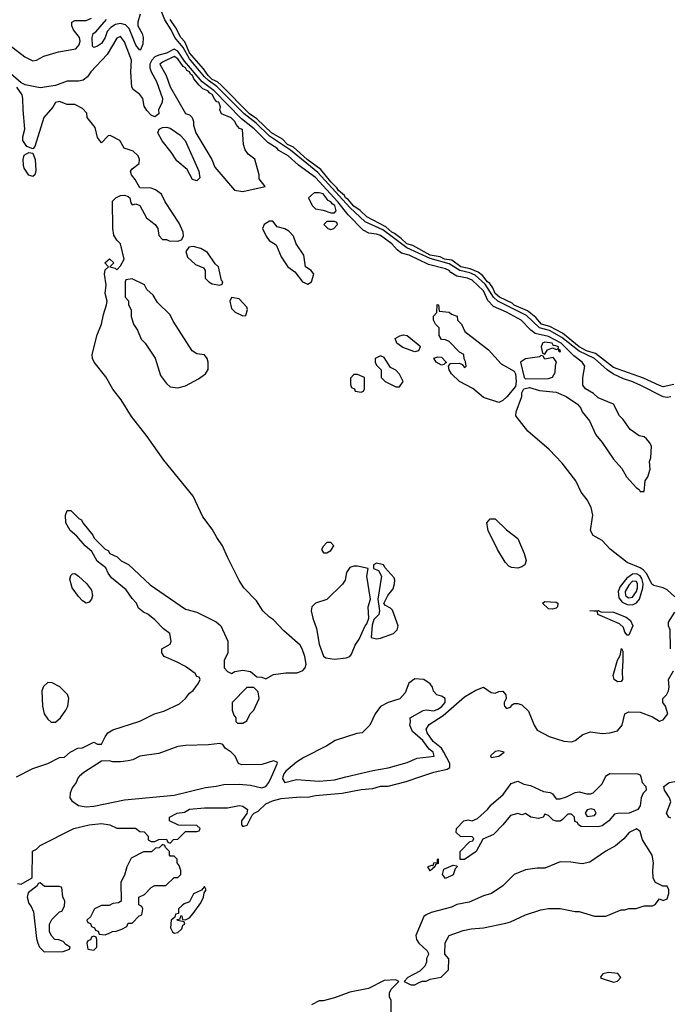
# Model space of a CAD drawing. Header units: inches. Extents: x 2348352 to 2479776, y 460422 to 613655.
# Tile 583 of 590: x 2461622 to 2465027, y 588810 to 593962. Entities that reach past the tile are written whole.
import ezdxf

# ---------------------------------------------------------------- set-up
doc = ezdxf.new("R2010")
doc.units = ezdxf.units.IN
doc.header["$MEASUREMENT"] = 0
doc.layers.add('C4568', color=7, linetype='Continuous')
doc.layers.add('C4569', color=7, linetype='Continuous')

msp = doc.modelspace()

# ---------------------------------------------------------------- linework, layer by layer
at = {"layer": 'C4568', "color": 4}
for points, elevation in [([(2461610, 589442.8), (2461630, 589438), (2461687.3, 589472.7), (2461688.7, 589611.3), (2461710, 589622), (2461730, 589642), (2461906, 589730), (2461986, 589750), (2462050, 589756), (2462094, 589750), (2462130, 589732), (2462227.3, 589732.7), (2462250, 589714), (2462272.7, 589712.7), (2462294, 589690), (2462294, 589670), (2462310, 589662), (2462330, 589662), (2462350, 589672), (2462390, 589674), (2462398, 589658), (2462410, 589654), (2462427.3, 589672.7), (2462450, 589674), (2462490, 589714), (2462550, 589714), (2462562, 589718), (2462566, 589730), (2462550, 589746), (2462452.7, 589747.3), (2462406, 589770), (2462406, 589790), (2462446, 589810), (2462484.7, 589815.3), (2462510, 589830.7), (2462590, 589838), (2462710, 589838), (2462770, 589850.6), (2462790, 589846.8), (2462814, 589830), (2462810.9, 589809.1), (2462782.8, 589770), (2462782.8, 589750), (2462790, 589741), (2462812.5, 589747.5), (2462839.5, 589800.5), (2462849.5, 589810.5), (2462870, 589821.6), (2462910, 589859.3), (2462945.4, 589874.6), (2462990, 589886.4), (2463090, 589895.3), (2463130, 589894), (2463170, 589902), (2463310, 589914.9), (2463410, 589934.9), (2463470, 589939.5), (2463510, 589952), (2463550, 589952.4), (2463644.5, 589975.5), (2463715.8, 590000)], 24), ([(2461931.2, 590000), (2461926, 589994), (2461918, 589970), (2461896.9, 589943.1), (2461885.4, 589914.6), (2461884.7, 589890), (2461894.4, 589874.4), (2461930, 589850.7), (2461970, 589843.8), (2462010, 589846.4), (2462170, 589880.5), (2462430, 589903.8), (2462594.8, 589945.2), (2462650, 589951), (2462690, 589961), (2462770, 589962.8), (2462830, 589957.3), (2462890, 589942.4), (2462910, 589950.5), (2462925.6, 589970), (2462939.3, 590000)], 28), ([(2463000.1, 590000), (2462997.3, 589990), (2463010, 589971), (2463070, 589986.8), (2463190, 589978), (2463270, 589985.5), (2463329.8, 590000)], 28), ([(2464872.9, 590000), (2464880.7, 589970), (2464898.8, 589950), (2464900.7, 589930), (2464885.5, 589914.5), (2464874, 589890), (2464870, 589848), (2464858, 589830), (2464812, 589810), (2464750.6, 589809.4), (2464735.3, 589804.7), (2464704.7, 589770), (2464670, 589744), (2464650, 589739), (2464560.4, 589740.4), (2464546, 589750), (2464542, 589762), (2464527.3, 589767.3), (2464526, 589790), (2464510, 589806), (2464490, 589806), (2464463.6, 589776.4), (2464450, 589768.7), (2464430, 589768.7), (2464414.6, 589774.6), (2464390, 589798), (2464370, 589806), (2464362, 589790), (2464337.3, 589782.7), (2464298, 589790), (2464270, 589808), (2464250, 589802), (2464230, 589809), (2464190, 589799), (2464151.3, 589750), (2464101, 589699), (2464046.4, 589673.6), (2464010.7, 589609.3), (2463950, 589568), (2463927.3, 589567.3), (2463928, 589610), (2463978, 589662), (2463994, 589666), (2463998, 589678), (2463990, 589686), (2463928.4, 589688.4), (2463906, 589710), (2463908.7, 589730), (2463946, 589770), (2463970, 589776), (2463990, 589771), (2464017.2, 589782.8), (2464069.6, 589830.4), (2464090, 589854.8), (2464152.1, 589907.9), (2464194, 589966), (2464230, 589978), (2464261.4, 589961.4), (2464295.9, 589955.9), (2464364, 589924), (2464398, 589918), (2464410.8, 589910.8), (2464430, 589886), (2464450, 589886), (2464484.7, 589895.3), (2464530, 589918), (2464550, 589922), (2464590, 589911.3), (2464610, 589911.3), (2464623.1, 589916.9), (2464670, 589964.7), (2464688.5, 590000)], 16), ([(2465030, 589783.7), (2465019, 589790), (2465008, 589810), (2465029.3, 589870), (2465023.7, 589890), (2464996, 589930), (2464993.2, 589950), (2465022, 589970), (2465050, 589976.3)], 16), ([(2463566, 588730), (2463566, 588830), (2463558, 588850), (2463558, 588870), (2463566, 588890), (2463606, 588930), (2463590, 588938), (2463530, 588935.3), (2463447.1, 588892.9), (2463350, 588873.2), (2463270, 588844), (2463210, 588828.7), (2463190, 588828.7), (2463150, 588808)], 24)]:
    msp.add_lwpolyline(points, dxfattribs=dict(at, elevation=elevation))
for points, elevation in [([(2464613.2, 589833.2), (2464591.6, 589828.4), (2464582, 589810), (2464592.7, 589792.7), (2464630, 589798), (2464639, 589810), (2464636.5, 589816.5), (2464630, 589828)], 16), ([(2464850, 589729), (2464811.3, 589710), (2464783.4, 589676.6), (2464739.9, 589640.1), (2464690, 589612.3), (2464605.9, 589554.1), (2464565.1, 589545.1), (2464505.8, 589554.2), (2464450, 589555.3), (2464370, 589522), (2464330, 589522), (2464270, 589514), (2464210, 589488.7), (2464150.7, 589429.3), (2464092, 589390), (2464050, 589377.2), (2463974.8, 589345.2), (2463910, 589332.4), (2463882.2, 589317.8), (2463776, 589290), (2463750, 589279), (2463738, 589270), (2463696, 589170), (2463698, 589150), (2463711.3, 589130), (2463754, 589090), (2463759.6, 589079.6), (2463762, 589070), (2463752, 589050), (2463752, 589030), (2463742, 589010), (2463716.9, 588983.1), (2463654, 588950), (2463634, 588930), (2463670, 588912), (2463690, 588912), (2463710, 588922), (2463728.4, 588931.6), (2463750, 588932), (2463770, 588942), (2463827.3, 588952.7), (2463866, 588990), (2463867.3, 589047.3), (2463847.3, 589072.7), (2463848.4, 589131.6), (2463869.1, 589170.9), (2463943.2, 589196.8), (2463985.4, 589205.4), (2464050, 589210.8), (2464165.6, 589234.4), (2464190, 589241), (2464270, 589278), (2464350, 589304.7), (2464389.1, 589310.9), (2464450, 589311.3), (2464530, 589296), (2464550, 589296), (2464630, 589271.3), (2464688.9, 589271.1), (2464770, 589304.7), (2464790, 589304.7), (2464810, 589311.3), (2464848.4, 589311.6), (2464890, 589324.7), (2464934.6, 589325.4), (2464948.4, 589331.6), (2464970, 589362), (2464990, 589354), (2465010, 589362), (2465019, 589390), (2465019, 589410), (2465010, 589428), (2464988.4, 589428.4), (2464950, 589448), (2464938, 589470), (2464935.3, 589510), (2464939.3, 589550), (2464932.3, 589590), (2464881.2, 589670), (2464870, 589715.3)], 24), ([(2462370, 589646), (2462351.6, 589628.4), (2462332.7, 589627.3), (2462311.1, 589608.9), (2462270, 589608), (2462205.4, 589574.6), (2462182, 589530), (2462170, 589486), (2462152, 589450), (2462154, 589350), (2462139.6, 589340.4), (2462110, 589338), (2462090, 589328), (2462050, 589328), (2462014, 589310), (2461992.7, 589267.3), (2461974, 589250), (2461978, 589238), (2461992.7, 589232.7), (2461998, 589218), (2462014, 589210), (2462018, 589198), (2462032.7, 589192.7), (2462038, 589178), (2462070, 589174), (2462090, 589182), (2462108.4, 589191.6), (2462127.3, 589192.7), (2462156.4, 589203.6), (2462182, 589218), (2462190, 589234), (2462210, 589234), (2462247.3, 589272.7), (2462262, 589278), (2462266, 589310), (2462262, 589322), (2462246, 589330), (2462246, 589370), (2462275.3, 589384.7), (2462310, 589422), (2462330, 589432), (2462387.3, 589432.7), (2462430, 589474), (2462450, 589474), (2462466, 589490), (2462466, 589510), (2462456.4, 589536.4), (2462446, 589550), (2462446, 589570), (2462430, 589586), (2462410, 589586), (2462406, 589590), (2462406, 589610), (2462386, 589630), (2462382, 589642)], 24), ([(2463770, 589509), (2463758, 589530), (2463778, 589538), (2463786, 589534), (2463788.7, 589550), (2463808, 589552), (2463808, 589568), (2463812, 589572), (2463812.7, 589547.3), (2463798, 589542), (2463794, 589530)], 16), ([(2463850, 589468.7), (2463835.3, 589490), (2463842, 589518), (2463890, 589538), (2463910, 589534), (2463912, 589530), (2463901, 589519), (2463890, 589488)], 16), ([(2461730, 589446), (2461718, 589442), (2461714, 589430), (2461666, 589394), (2461660.7, 589370), (2461670, 589338), (2461682.4, 589322.4), (2461694.6, 589294.6), (2461710, 589154), (2461717.3, 589130), (2461725.5, 589110), (2461750, 589085.5), (2461850, 589086), (2461882, 589098), (2461886, 589110), (2461863.1, 589123.1), (2461850, 589138), (2461827.3, 589147.3), (2461806, 589150), (2461790, 589166), (2461778, 589190), (2461778, 589230), (2461790, 589254), (2461830, 589294), (2461842, 589298), (2461856.4, 589323.6), (2461858, 589350), (2461847.3, 589372.7), (2461842, 589422), (2461830, 589426), (2461752.7, 589427.3)], 24), ([(2462590, 589426), (2462572.7, 589407.3), (2462531.6, 589388.4), (2462510, 589346), (2462483.6, 589336.4), (2462470, 589326), (2462454, 589310), (2462454, 589286), (2462438, 589282), (2462434, 589266), (2462414, 589250), (2462412, 589210), (2462422, 589190), (2462430, 589182), (2462450, 589186.8), (2462470, 589204.7), (2462476.4, 589223.6), (2462486, 589230), (2462482, 589242), (2462448, 589248), (2462446, 589254), (2462462, 589258), (2462466, 589274), (2462470, 589274), (2462474, 589254), (2462490, 589252), (2462510, 589262), (2462530, 589284.7), (2462570, 589342), (2462584, 589370), (2462587.3, 589392.7), (2462598, 589410)], 24), ([(2462010, 589166), (2461998, 589162), (2461992.7, 589147.3), (2461978, 589142), (2461974, 589130), (2461978, 589098), (2462010, 589094), (2462026, 589110), (2462026, 589150), (2462022, 589162)], 24), ([(2464703.5, 588976.5), (2464674, 588970), (2464663.6, 588956.4), (2464662, 588950), (2464670, 588944.7), (2464730, 588926), (2464750, 588932), (2464768, 588950), (2464751.9, 588971.9)], 24)]:
    msp.add_lwpolyline(points, close=True, dxfattribs=dict(at, elevation=elevation))
at = {"layer": 'C4569', "color": 4}
for points, elevation in [([(2465030, 591988.9), (2465010, 591984.8), (2464990, 591988.2), (2464870, 592050.8), (2464826.6, 592070), (2464782.7, 592082.7), (2464730, 592107.4), (2464696.5, 592130), (2464630.3, 592190.3), (2464550, 592227.2), (2464459.6, 592299.6), (2464395.2, 592335.2), (2464342.9, 592350), (2464274, 592414), (2464125.2, 592490), (2464101.8, 592510), (2464058.2, 592578.2), (2464005.4, 592625.4), (2463977.8, 592637.8), (2463925.8, 592650), (2463870, 592684.8), (2463770, 592713.3), (2463648.6, 592768.6), (2463522.3, 592862.3), (2463430, 592904.9), (2463350, 592979.3), (2463183, 593163), (2463039.6, 593279.6), (2462930, 593352.7), (2462860.2, 593420.2), (2462796.9, 593470), (2462653.5, 593613.5), (2462610, 593643.4), (2462590, 593662.9), (2462510, 593757.8), (2462477.5, 593817.5), (2462434.7, 593870), (2462415.5, 593910), (2462382.2, 593962.2), (2462330, 594094)], 16), ([(2461543.2, 593850), (2461648.8, 593768.8), (2461690, 593746.7), (2461710, 593750.2), (2461748.5, 593771.5), (2461825.7, 593794.3), (2461915.4, 593810), (2461933.7, 593830), (2461937.7, 593850), (2461935.3, 593870), (2461903.7, 593910), (2461895.1, 593930), (2461895.3, 593950), (2461910, 593957.3), (2461970, 593958.5), (2461998.7, 593970)], 24), ([(2462251.8, 593991.8), (2462239.5, 593950), (2462240.4, 593930), (2462263.1, 593890), (2462268.7, 593870), (2462265.7, 593834.3), (2462254.9, 593805.1), (2462250, 593802.9), (2462230, 593829.6), (2462195.5, 593915.5), (2462175.3, 593935.3), (2462150, 593942), (2462122.9, 593937.1), (2462098.2, 593921.8), (2462079.6, 593900.4), (2462070, 593869.5), (2462050, 593837), (2462030, 593823.6), (2462010, 593817.2), (2462003.6, 593823.6), (2462001.3, 593870), (2462007, 593890), (2462020.7, 593899.3), (2462076.3, 593963.7)], 16), ([(2465046.1, 592053.9), (2464990, 592041.6), (2464970, 592048), (2464886.2, 592086.2), (2464730, 592142), (2464636, 592216), (2464588, 592230), (2464549.8, 592250), (2464462.4, 592322.4), (2464396.8, 592356.8), (2464353.6, 592370), (2464323.2, 592403.2), (2464279.1, 592439.1), (2464210, 592469.2), (2464199, 592479), (2464133.6, 592510), (2464110, 592529.8), (2464098.5, 592558.5), (2464082.4, 592582.4), (2464070, 592589.9), (2464044.1, 592624.1), (2464021.9, 592641.9), (2463978.9, 592658.9), (2463930, 592669.4), (2463883.3, 592703.3), (2463845.4, 592710), (2463822.3, 592722.3), (2463770, 592731.1), (2463680, 592780), (2463647.6, 592790), (2463617.8, 592817.8), (2463583.9, 592843.9), (2463568.9, 592850), (2463537.9, 592877.9), (2463438, 592930), (2463403.5, 592963.5), (2463370, 592987.3), (2463341.1, 593021.1), (2463327.8, 593030), (2463321.6, 593041.6), (2463290, 593068.5), (2463282.5, 593082.5), (2463250, 593114.3), (2463198.3, 593178.3), (2463126, 593230), (2463055.8, 593295.8), (2463024.2, 593310), (2462996.8, 593336.8), (2462940.4, 593370), (2462864, 593444), (2462825, 593470), (2462678.7, 593618.7), (2462657, 593637), (2462629.8, 593650), (2462608.4, 593670), (2462584.7, 593704.7), (2462510, 593789.8), (2462487.1, 593847.1), (2462464.8, 593870), (2462439.6, 593919.6), (2462410, 593964.2)], 12), ([(2465050, 590942), (2465010, 590979), (2464990, 590989), (2464941.5, 591001.5), (2464930, 591009), (2464903.5, 591063.5), (2464884.4, 591084.4), (2464870, 591094.3), (2464802, 591122), (2464712.1, 591192.1), (2464670, 591237.2), (2464623.7, 591263.7), (2464609, 591290), (2464621.2, 591370), (2464612.7, 591410), (2464592.7, 591450), (2464561.2, 591490), (2464532.3, 591550), (2464462, 591642), (2464393.3, 591713.3), (2464280.7, 591810), (2464219.3, 591890), (2464220.7, 591910), (2464249.7, 591990), (2464249.7, 592010.3), (2464260.9, 592030), (2464290, 592037.6), (2464342.5, 592022.5), (2464430, 592013.4), (2464482.8, 591990), (2464541, 591950), (2464558, 591930), (2464566, 591910), (2464603.5, 591863.5), (2464637.3, 591790), (2464670.5, 591750.5), (2464730, 591662), (2464773.7, 591613.7), (2464798, 591570), (2464850, 591512), (2464864.7, 591504.7), (2464870, 591494), (2464890, 591494), (2464895.3, 591550), (2464908.7, 591570), (2464922, 591610), (2464918, 591650), (2464926, 591670), (2464928, 591730), (2464919, 591750), (2464902, 591770), (2464890, 591779), (2464864, 591784), (2464817.2, 591817.2), (2464781.2, 591870), (2464761.2, 591890), (2464729, 591950), (2464650, 591984), (2464625.6, 592005.6), (2464584, 592030), (2464569.3, 592050.7), (2464569.3, 592090), (2464579.3, 592150), (2464565.1, 592170), (2464522.7, 592202.7), (2464456.7, 592270), (2464390, 592305.4), (2464319.9, 592319.9), (2464297.3, 592337.3), (2464247.1, 592390), (2464170, 592432.3), (2464102.4, 592462.4), (2464072.5, 592492.5), (2464050, 592544), (2463990, 592599.1), (2463966, 592610), (2463910, 592619.6), (2463879, 592639), (2463869.8, 592650), (2463850, 592659), (2463761.4, 592681.4), (2463660.5, 592730), (2463621, 592741), (2463597.8, 592757.8), (2463570.5, 592790), (2463510, 592833), (2463490, 592840.9), (2463450, 592846), (2463420.3, 592860.3), (2463341.5, 592941.5), (2463286.5, 593010), (2463170, 593136.4), (2463080.5, 593200.5), (2463027.8, 593250), (2462978.4, 593278.4), (2462967.8, 593290), (2462920, 593320), (2462850, 593391.8), (2462782.9, 593442.9), (2462639.9, 593590), (2462577.1, 593637.1), (2462485.2, 593745.2), (2462450, 593798.3), (2462430, 593808.2), (2462390, 593787.3), (2462350, 593777.4), (2462330, 593767.6), (2462313.4, 593750), (2462302.7, 593730), (2462302.7, 593710), (2462309.4, 593690), (2462338.2, 593638.2), (2462370.2, 593550), (2462367.9, 593530), (2462349, 593490), (2462350.3, 593469.7), (2462330, 593453.3), (2462310, 593463.5), (2462287.1, 593487.1), (2462273.6, 593510), (2462266.2, 593550), (2462251.3, 593571.3), (2462216.8, 593596.8), (2462209.8, 593609.8), (2462203.5, 593690), (2462207.4, 593750), (2462170, 593847), (2462150, 593874), (2462130, 593865.1), (2462079.6, 593780.4), (2461994.3, 593690), (2461976.1, 593663.9), (2461953.7, 593646.3), (2461930, 593640.7), (2461870, 593641), (2461810, 593618.4), (2461730, 593606.2), (2461650, 593622.2), (2461630, 593631.9), (2461438.1, 593798.1)], 24), ([(2461604.5, 590000), (2461690, 590044.7), (2461769.1, 590070.9), (2461830, 590102), (2461856.4, 590103.6), (2461886, 590130), (2461926, 590150), (2461950, 590152), (2462010, 590182), (2462030, 590172), (2462050, 590172), (2462068.7, 590210), (2462084, 590230), (2462110, 590246), (2462250, 590291), (2462328, 590330), (2462376.5, 590343.5), (2462458, 590382), (2462489.1, 590410.9), (2462510, 590438), (2462530, 590452), (2462558, 590490), (2462566, 590510), (2462562, 590522), (2462550, 590526), (2462540.4, 590540.4), (2462490, 590578), (2462443.1, 590603.1), (2462378, 590630), (2462366, 590650), (2462366, 590670), (2462410, 590694), (2462415.3, 590710), (2462408.7, 590750), (2462375.1, 590775.1), (2462330, 590822), (2462292.5, 590852.5), (2462270, 590862), (2462243.7, 590883.7), (2462233.2, 590910), (2462210, 590934), (2462179.1, 590979.1), (2462102.2, 591042.3), (2462085.6, 591065.6), (2462073.6, 591093.6), (2462028.3, 591128.3), (2461999.6, 591179.6), (2461964, 591210), (2461920.7, 591260.7), (2461887, 591290), (2461862.9, 591330), (2461861.2, 591370), (2461870, 591394), (2461890, 591394), (2461931.6, 591351.6), (2461944.7, 591344.7), (2461952, 591330), (2462005.4, 591265.4), (2462012, 591250), (2462070, 591192), (2462084.7, 591184.7), (2462094, 591170), (2462131.6, 591151.6), (2462154, 591130), (2462191.1, 591111.1), (2462304.5, 591004.5), (2462490, 590878), (2462550, 590862), (2462650, 590812), (2462674, 590790), (2462711.3, 590710), (2462710.9, 590649.1), (2462692, 590610), (2462692, 590570), (2462710, 590552), (2462730, 590542), (2462748.4, 590551.6), (2462790, 590558), (2462830, 590551.3), (2462863.6, 590523.6), (2462890, 590522), (2462910, 590514), (2462950, 590536), (2463014.6, 590545.4), (2463074.6, 590545.4), (2463103.1, 590556.9), (2463115.3, 590570), (2463121.2, 590590), (2463114.5, 590630), (2463101.2, 590670), (2463090, 590688.7), (2463004.1, 590764.1), (2462950, 590822), (2462930, 590835.3), (2462895.3, 590870), (2462862, 590922), (2462795.3, 590990), (2462770, 591028), (2462709.3, 591149.3), (2462684, 591210), (2462653.3, 591253.3), (2462630, 591297.2), (2462581.1, 591361.1), (2462529.6, 591470), (2462376.8, 591656.8), (2462290, 591780.7), (2462206.7, 591886.7), (2462152.4, 591972.4), (2462108.8, 592028.8), (2462072.9, 592092.9), (2462012.1, 592170), (2462002.4, 592190), (2462002, 592210), (2462026.8, 592313.2), (2462050.9, 592369.1), (2462060.1, 592419.9), (2462077, 592470), (2462079.3, 592490), (2462069.2, 592530), (2462074.2, 592574.2), (2462065.2, 592630), (2462070, 592654), (2462086, 592670), (2462068, 592690), (2462091.6, 592711.6), (2462114, 592690), (2462094, 592670), (2462122, 592662), (2462130, 592654), (2462150, 592674), (2462168, 592710), (2462148.9, 592788.9), (2462130, 592808), (2462115.3, 592835.3), (2462109, 592870), (2462107.3, 593012.7), (2462126, 593030), (2462150, 593042), (2462170, 593044.7), (2462190, 593038), (2462198, 593030), (2462203.6, 593003.6), (2462210, 592994), (2462230, 592998), (2462250.9, 592990.9), (2462284.9, 592924.9), (2462331, 592890), (2462344.7, 592870), (2462350, 592834), (2462370, 592812), (2462390, 592812), (2462404.7, 592804.7), (2462450, 592802.8), (2462469.1, 592810.9), (2462479, 592830), (2462477.2, 592850), (2462457.5, 592897.5), (2462384, 593010), (2462364, 593050), (2462332.1, 593072.1), (2462310, 593081.2), (2462250, 593082), (2462226.3, 593126.3), (2462208, 593150), (2462202, 593170), (2462210, 593182), (2462248, 593210), (2462248.7, 593230), (2462242, 593250), (2462215.1, 593275.1), (2462168, 593290), (2462146, 593330), (2462096.4, 593356.4), (2462085.4, 593354.6), (2462050, 593318), (2462030, 593346), (2462017.5, 593397.5), (2461975.3, 593450), (2461973.6, 593473.6), (2461950, 593498), (2461910, 593518), (2461870, 593518), (2461830, 593534), (2461810, 593528.7), (2461795.2, 593504.8), (2461748.7, 593451.3), (2461700.5, 593299.5), (2461690, 593286), (2461658.9, 593298.9), (2461638.9, 593330), (2461638, 593350), (2461649.3, 593390), (2461639.5, 593490), (2461639.3, 593550), (2461635.1, 593570), (2461607.8, 593610)], 28), ([(2465028.7, 590670), (2465026, 590770), (2465018, 590790), (2465018, 590810), (2465050, 590862)], 24), ([(2463715.8, 590000), (2463790, 590025.5), (2463858.9, 590041.1), (2463874, 590050), (2463872.7, 590070), (2463842.5, 590130), (2463829.9, 590149.9), (2463786, 590186), (2463755.4, 590230), (2463749.7, 590250.3), (2463765.6, 590274.4), (2463837.9, 590322.1), (2463950, 590418.7), (2464010, 590454.4), (2464050, 590470.5), (2464090, 590442), (2464110, 590439.1), (2464130, 590447.3), (2464150, 590448), (2464166, 590430), (2464167.3, 590410), (2464157.3, 590390), (2464158, 590378), (2464158.8, 590370), (2464170, 590358.8), (2464190, 590364.7), (2464200.5, 590379.5), (2464210, 590383.8), (2464230, 590384.2), (2464250, 590376.5), (2464284.7, 590344.7), (2464314.4, 590270), (2464330, 590244), (2464392.4, 590212.4), (2464470, 590186.8), (2464510, 590184), (2464530, 590190.5), (2464570, 590221.3), (2464610, 590236.3), (2464670, 590227), (2464710, 590230.4), (2464750, 590241.6), (2464774.5, 590270), (2464789.5, 590330.5), (2464810, 590340.7), (2464870, 590339.1), (2464934.4, 590314.4), (2464970, 590291.3), (2464990, 590298), (2465014, 590330), (2465002, 590370), (2464988.7, 590390), (2464988, 590410), (2465008, 590430), (2465018, 590450), (2465022, 590470), (2465018, 590510), (2465044.7, 590555.3)], 24), ([(2463329.8, 590000), (2463470, 590034), (2463550, 590047.7), (2463650, 590076.3), (2463702.4, 590097.6), (2463791.2, 590108.8), (2463785.2, 590130), (2463765.6, 590145.6), (2463732.8, 590190), (2463677.6, 590237.6), (2463664, 590270), (2463668, 590288), (2463666, 590310), (2463732.9, 590347.1), (2463750, 590351.3), (2463790, 590346.4), (2463810, 590354), (2463830, 590366.4), (2463849, 590390), (2463848, 590410), (2463830, 590422), (2463806, 590430), (2463788.4, 590448.4), (2463782, 590470), (2463770, 590488), (2463738, 590510), (2463690, 590514), (2463658, 590490), (2463639.8, 590440.2), (2463611.1, 590408.9), (2463550, 590388.7), (2463510, 590368), (2463482, 590330), (2463454, 590270), (2463414, 590230), (2463387.3, 590227.3), (2463274, 590190), (2463230, 590162), (2463110, 590102), (2463070, 590077.2), (2463014.8, 590030), (2463004.4, 590015.6), (2463000.1, 590000)], 28), ([(2462939.3, 590000), (2462972.1, 590072.1), (2462970, 590078), (2462950, 590084), (2462890, 590065.2), (2462783.1, 590063.1), (2462768, 590070), (2462748.9, 590108.9), (2462729.1, 590129.1), (2462698, 590150), (2462686, 590170), (2462670, 590175.3), (2462610, 590168.7), (2462490, 590165.2), (2462450, 590159), (2462350, 590122), (2462250, 590108.7), (2462214, 590090), (2462190, 590084), (2462150, 590079), (2462110, 590079), (2462090, 590084), (2462050, 590082), (2461956.9, 590023.1), (2461935.3, 590004.7), (2461931.2, 590000)], 28), ([(2464688.5, 590000), (2464692.5, 590007.5), (2464710, 590017.3), (2464856.3, 590016.3), (2464870, 590011), (2464872.9, 590000)], 16)]:
    msp.add_lwpolyline(points, dxfattribs=dict(at, elevation=elevation))
for points, elevation in [([(2462430, 593769.5), (2462370, 593740.5), (2462355.5, 593730), (2462388, 593670), (2462410, 593611.3), (2462490, 593472), (2462510, 593464.7), (2462524.7, 593450), (2462531.3, 593430), (2462531, 593410), (2462544, 593370), (2462627.3, 593230), (2462644, 593190), (2462746.8, 593070), (2462790, 593064), (2462906, 593090), (2462875.3, 593130), (2462875.3, 593150), (2462852.7, 593232.7), (2462818, 593258), (2462802, 593282), (2462794, 593310), (2462788, 593388), (2462772.9, 593392.9), (2462754.8, 593414.8), (2462748.7, 593430), (2462729.3, 593449.3), (2462678, 593470), (2462668.7, 593490), (2462673.2, 593506.8), (2462664, 593530), (2462653.3, 593533.3), (2462644.2, 593544.2), (2462630, 593571.6), (2462617.5, 593577.5), (2462606.6, 593590), (2462581.3, 593601.3), (2462560.5, 593620.5), (2462533.6, 593653.6), (2462526.3, 593670), (2462516.8, 593676.8), (2462510, 593689.6), (2462497.2, 593697.2), (2462490, 593710.7), (2462477.8, 593717.8), (2462450, 593758)], 28), ([(2462550, 593119.5), (2462526.1, 593126.1), (2462498.9, 593178.9), (2462444.2, 593224.2), (2462414.7, 593270), (2462368, 593328), (2462344.2, 593370), (2462352.7, 593390), (2462370, 593398.7), (2462390, 593400.3), (2462410, 593394), (2462460, 593360), (2462487.9, 593330), (2462560.4, 593170), (2462565.2, 593134.8)], 24), ([(2461690, 593142), (2461669.4, 593149.4), (2461645.4, 593185.4), (2461641.6, 593201.6), (2461639.6, 593230), (2461646.3, 593253.7), (2461670, 593266.8), (2461690, 593264.7), (2461703.8, 593230), (2461706.4, 593173.6), (2461702, 593150)], 28), ([(2463190, 593057.2), (2463163.6, 593056.4), (2463134, 593030), (2463152, 592990), (2463170, 592972), (2463210, 592966), (2463250, 592951), (2463270, 592951.3), (2463278, 592962), (2463272, 592990), (2463258.3, 592998.3), (2463251.3, 593010), (2463236.6, 593016.6), (2463210, 593051.1)], 28), ([(2462930, 592908), (2462902, 592890), (2462892, 592870), (2462911.3, 592830), (2462927.1, 592807.1), (2462964.7, 592784.7), (2462990, 592722), (2463024.7, 592670), (2463062.8, 592642.8), (2463102, 592590), (2463130, 592578), (2463148.9, 592591.1), (2463162, 592630), (2463148, 592650), (2463118, 592670), (2463108.7, 592730), (2463069.3, 592789.3), (2463055.3, 592830), (2463030, 592855.3), (2463010, 592868), (2462970, 592878), (2462947.3, 592907.3)], 28), ([(2463270, 592906), (2463230, 592906), (2463214, 592890), (2463234, 592870), (2463250, 592864.7), (2463266, 592870), (2463286, 592890), (2463282, 592902)], 28), ([(2462530, 592776), (2462507.3, 592772.7), (2462490.8, 592750), (2462499.8, 592719.8), (2462542, 592682), (2462583.6, 592663.6), (2462592, 592650), (2462592, 592610), (2462612, 592590), (2462630, 592581), (2462670, 592574), (2462682, 592578), (2462686, 592590), (2462678, 592598), (2462662, 592670), (2462644.7, 592684.7), (2462604.7, 592744.7), (2462570, 592765.2)], 28), ([(2462210, 592606), (2462178, 592602), (2462174, 592590), (2462174, 592510), (2462191.6, 592491.6), (2462192, 592470), (2462204.7, 592444.7), (2462206, 592410), (2462218, 592370), (2462238, 592338), (2462258, 592290), (2462278, 592270), (2462330.7, 592190.7), (2462359.8, 592099.8), (2462390, 592058), (2462410, 592041), (2462450, 592036), (2462490, 592046), (2462557.5, 592082.5), (2462595.3, 592110), (2462608.9, 592131.1), (2462609, 592170), (2462604, 592190), (2462590, 592208.7), (2462550, 592214), (2462524, 592230), (2462424.7, 592384.7), (2462410, 592418), (2462343.1, 592483.1), (2462320.4, 592520.4), (2462288, 592550), (2462274.6, 592574.6)], 28), ([(2462730, 592508), (2462721, 592490), (2462730, 592452), (2462750, 592432), (2462790, 592412), (2462806, 592414), (2462814, 592446), (2462810, 592458), (2462770, 592502)], 28), ([(2464130, 591959.3), (2464050, 591985.2), (2463993.1, 592033.1), (2463924, 592070), (2463882.7, 592110), (2463869.2, 592130), (2463866, 592150), (2463876.4, 592163.6), (2463924.7, 592164.7), (2463938, 592158), (2463950, 592142), (2463958, 592150), (2463954.6, 592174.6), (2463948, 592188), (2463946, 592210), (2463923.1, 592223.1), (2463870, 592278), (2463850, 592288), (2463828.9, 592288.9), (2463818, 592310), (2463818, 592350), (2463798, 592370), (2463788, 592390), (2463788.4, 592411.6), (2463806, 592430), (2463807.3, 592472.7), (2463814, 592470), (2463818, 592438), (2463870, 592432), (2463882, 592422), (2463911.1, 592411.1), (2463914, 592390), (2463934, 592370), (2463952, 592330), (2464075.1, 592235.1), (2464141.4, 592161.4), (2464210, 592123.8), (2464216.5, 592110), (2464220.7, 592070), (2464217.3, 592042.7), (2464171.6, 591988.4), (2464150, 591969.6)], 24), ([(2463690, 592224), (2463626.7, 592246.7), (2463595.1, 592270), (2463586.6, 592293.4), (2463611.7, 592308.3), (2463630, 592312.7), (2463650.5, 592310.5), (2463716, 592256), (2463718, 592250), (2463710, 592229)], 24), ([(2464370, 592274.5), (2464358, 592270), (2464351.3, 592250), (2464358, 592218), (2464370, 592212), (2464385.2, 592234.8), (2464410, 592246), (2464430, 592236), (2464439.6, 592239.6), (2464442, 592230), (2464450, 592224.7), (2464452.7, 592230), (2464440.2, 592240.2), (2464441.2, 592250), (2464422, 592258), (2464415.3, 592255.3), (2464408, 592270)], 28), ([(2463510, 592204), (2463482, 592190), (2463482, 592170), (2463490, 592154), (2463514, 592130), (2463514, 592090), (2463534, 592070), (2463566, 592054), (2463590, 592042), (2463610, 592042), (2463628.7, 592070), (2463610, 592108), (2463590, 592128), (2463563.1, 592143.1), (2463530, 592195.3)], 28), ([(2463830, 592155.3), (2463802, 592170), (2463789.2, 592190.8), (2463810, 592198), (2463830, 592196), (2463854, 592170), (2463854, 592166), (2463850, 592166), (2463842, 592158)], 24), ([(2464350, 592206), (2464342, 592198), (2464270, 592187.3), (2464243, 592170), (2464262.6, 592090), (2464270, 592083.6), (2464390, 592085.5), (2464410, 592091), (2464424.1, 592115.9), (2464426.3, 592153.7), (2464432, 592172), (2464414, 592194), (2464370, 592186), (2464362, 592202)], 28), ([(2463390, 592106), (2463370, 592106), (2463352.7, 592087.3), (2463352.7, 592052.7), (2463358, 592038), (2463374, 592030), (2463378, 592018), (2463410, 592014), (2463422, 592018), (2463426, 592030), (2463426, 592090)], 28), ([(2464230, 591092.8), (2464196.4, 591096.4), (2464182.9, 591102.9), (2464163.3, 591123.3), (2464123.6, 591190), (2464074.5, 591290), (2464067.3, 591330), (2464084, 591350), (2464110.4, 591350.3), (2464170, 591292.7), (2464228.5, 591248.5), (2464262, 591170), (2464271.9, 591131.9), (2464265.5, 591110), (2464250, 591098.7)], 24), ([(2463250, 591226), (2463230, 591226), (2463210, 591206), (2463202, 591190), (2463212.7, 591172.7), (2463230, 591172), (2463250, 591184.7), (2463266, 591210)], 28), ([(2463490, 591118), (2463474, 591110), (2463474, 591090), (2463499.8, 591079.8), (2463516, 591050), (2463496, 590930), (2463504.7, 590870), (2463501, 590850), (2463476, 590824), (2463466, 590794), (2463462, 590730), (2463490, 590722.8), (2463510, 590726.8), (2463578, 590750), (2463598, 590770), (2463602, 590790), (2463573.2, 590873.2), (2463563.1, 590883.1), (2463536.4, 590896.4), (2463528, 590908), (2463548.7, 590950), (2463575.9, 590984.1), (2463584.5, 591010), (2463586, 591030), (2463582, 591042), (2463534, 591094), (2463526, 591110)], 28), ([(2461970, 590909), (2461950, 590922), (2461930, 590944), (2461897.2, 590990), (2461885.2, 591034.8), (2461890, 591054), (2461898, 591062), (2461910, 591064.7), (2461930, 591051), (2461972.5, 591012.5), (2461997.5, 590977.5), (2462002.8, 590950), (2461998, 590930), (2461985.4, 590914.6)], 28), ([(2463390, 591102), (2463370, 591102), (2463350, 591095.3), (2463332, 591070), (2463324.7, 591030), (2463310.7, 591009.3), (2463230, 590928.7), (2463170, 590909), (2463151, 590890), (2463146.8, 590870), (2463156, 590830), (2463176.3, 590776.3), (2463190, 590694), (2463211.6, 590631.6), (2463223.6, 590623.6), (2463270, 590616), (2463330, 590624), (2463349.3, 590630.7), (2463358, 590642), (2463378, 590690), (2463398.4, 590721.6), (2463429.4, 590790), (2463438.9, 590801.1), (2463449.4, 590830), (2463446, 590890), (2463457.2, 590930), (2463439.3, 591050), (2463446, 591090)], 28), ([(2464850, 591062.6), (2464830, 591060.3), (2464800, 591040), (2464764.1, 590995.9), (2464754.2, 590970), (2464757.7, 590937.7), (2464774.8, 590914.8), (2464801.6, 590901.6), (2464830, 590899.7), (2464850, 590910.3), (2464865.6, 590930), (2464883, 590990), (2464884.5, 591010), (2464877.9, 591037.9), (2464870, 591051.8)], 28), ([(2464830, 591023.5), (2464810, 591004), (2464790.3, 590970), (2464792, 590950), (2464801.8, 590941.8), (2464810, 590936.5), (2464830, 590941.5), (2464849.7, 590970), (2464854.9, 590990), (2464855.4, 591010), (2464850, 591022.4)], 32), ([(2464410, 590877.2), (2464390, 590879), (2464358, 590910), (2464370, 590918), (2464430, 590914.9), (2464438.8, 590910), (2464437.3, 590890), (2464430, 590883.7)], 24), ([(2464802, 590742), (2464790, 590758), (2464781.4, 590781.4), (2464761.7, 590801.7), (2464648, 590850), (2464646, 590866), (2464606, 590870), (2464650, 590870.7), (2464663.6, 590863.6), (2464730, 590863), (2464796.7, 590836.7), (2464819.2, 590819.2), (2464830.4, 590790.3), (2464810, 590742)], 24), ([(2464750, 590498), (2464733.2, 590510), (2464728, 590530), (2464750, 590611.3), (2464764.1, 590635.9), (2464772, 590672), (2464778, 590658), (2464779.1, 590610), (2464774.4, 590550), (2464777.3, 590510), (2464770, 590499)], 24), ([(2461770, 590494), (2461746.4, 590473.6), (2461738, 590450), (2461741, 590370), (2461750.9, 590330.9), (2461770, 590302), (2461786, 590286), (2461810, 590286), (2461835.3, 590310), (2461864, 590350), (2461873.2, 590370), (2461879, 590410), (2461871.9, 590431.9), (2461831.9, 590471.9), (2461792.5, 590492.5)], 32), ([(2462810, 590468), (2462734, 590390), (2462734, 590350), (2462743.6, 590323.6), (2462754, 590310), (2462754, 590290), (2462762, 590282), (2462790, 590282), (2462810, 590294), (2462828, 590330), (2462848, 590350), (2462875.3, 590410), (2462870, 590446), (2462847.3, 590467.3)], 28), ([(2464130, 590137.2), (2464110, 590132.7), (2464086.8, 590110), (2464090, 590102), (2464130, 590108), (2464158, 590130)], 24)]:
    msp.add_lwpolyline(points, close=True, dxfattribs=dict(at, elevation=elevation))

doc.saveas('drawing.dxf')
